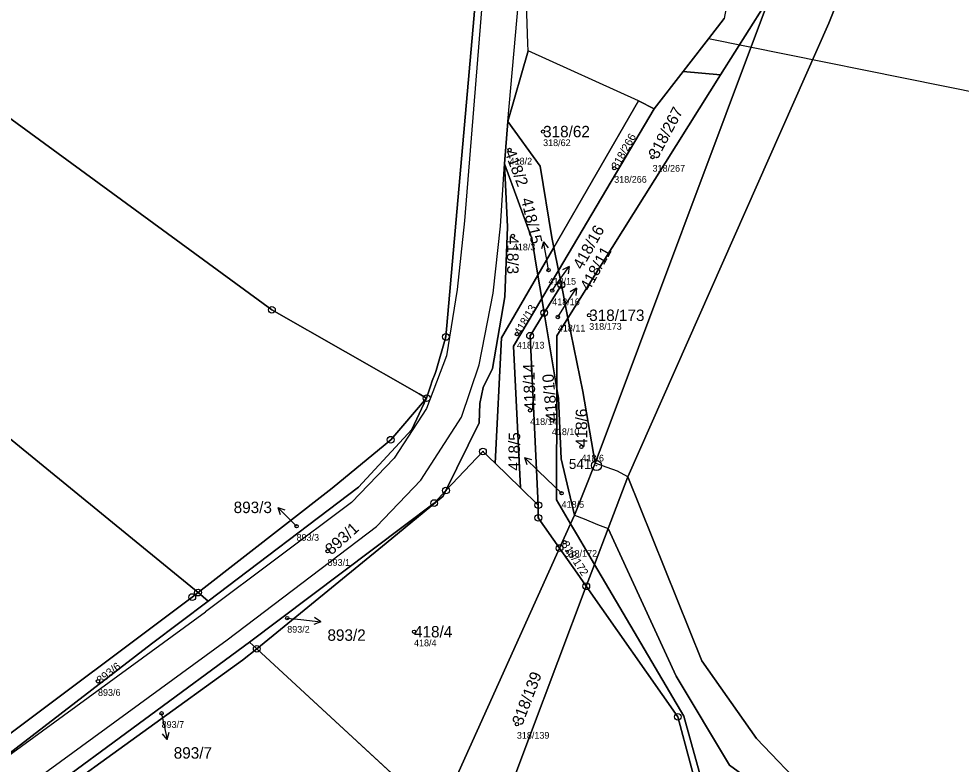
# Model space of a CAD drawing. Extents: x -734504 to -730695, y -1027923 to -1024502.
# Drawn here: x -733577.2 to -733437.1, y -1026215.1 to -1026104.3 of the extents above; entities that cross this region are included whole.
import ezdxf

# ---------------------------------------------------------------- set-up
doc = ezdxf.new("R2010")
doc.units = 0
for name, color, linetype in [('Definiční body', 7, 'Continuous'), ('Hranice parcel', 7, 'Continuous'), ('Parcelní čísla', 7, 'Continuous'), ('Polygon ku', 7, 'Continuous'), ('Polygon parcely', 7, 'Continuous'), ('Pop  PČ popisy', 7, 'Continuous'), ('Poz předměty', 7, 'Continuous'), ('Vnitřní kresba', 7, 'Continuous'), ('Značky bodu BP', 7, 'Continuous')]:
    doc.layers.add(name, color=color, linetype=linetype)

msp = doc.modelspace()

# ---------------------------------------------------------------- linework, layer by layer
at = {"layer": 'Definiční body'}
for centre in [(-733499.29, -1026121.08), (-733504.27, -1026123.82), (-733483.02, -1026124.88), (-733488.72, -1026126.53), (-733503.79, -1026136.58), (-733498.48, -1026141.67), (-733497.93, -1026144.72), (-733497.1, -1026148.64), (-733492.44, -1026148.38), (-733503.18, -1026151.17), (-733501.22, -1026162.52), (-733497.99, -1026164.03), (-733493.59, -1026167.95), (-733496.54, -1026174.83), (-733535.94, -1026179.73), (-733496.1, -1026182.11), (-733531.33, -1026183.46), (-733537.33, -1026193.39), (-733518.48, -1026195.41), (-733565.46, -1026202.78), (-733556, -1026207.54), (-733503.19, -1026209.15)]:
    msp.add_circle(centre, 0.25, dxfattribs=at)
at = {"layer": 'Hranice parcel'}
for p, q in [((-733501.54, -1026108.01), (-733501.75, -1026102.08)), ((-733474.72, -1026107.3), (-733472.35, -1026104.26)), ((-733501.5, -1026109.1), (-733501.54, -1026108.01)), ((-733477.65, -1026111.06), (-733474.72, -1026107.3)), ((-733501.5, -1026109.1), (-733504.55, -1026119.57)), ((-733485.1, -1026116.51), (-733501.5, -1026109.1)), ((-733482.79, -1026117.69), (-733478.49, -1026112.15)), ((-733478.49, -1026112.15), (-733477.65, -1026111.06)), ((-733472.9, -1026112.65), (-733478.49, -1026112.15)), ((-733472.9, -1026112.65), (-733495.59, -1026148.81)), ((-733497.71, -1026138.31), (-733485.1, -1026116.51)), ((-733485.1, -1026116.51), (-733482.79, -1026117.69)), ((-733497.02, -1026141.71), (-733482.79, -1026117.69)), ((-733504.55, -1026119.57), (-733505.05, -1026125.89)), ((-733505.05, -1026125.89), (-733500.99, -1026136.98)), ((-733500.99, -1026136.98), (-733500.08, -1026142.41)), ((-733498.01, -1026136.81), (-733497.71, -1026138.31)), ((-733500.08, -1026142.41), (-733497.71, -1026138.31)), ((-733497.71, -1026138.31), (-733497.02, -1026141.71)), ((-733499.5, -1026145.9), (-733497.02, -1026141.71)), ((-733497.02, -1026141.71), (-733496.58, -1026143.87)), ((-733499.5, -1026145.9), (-733500.08, -1026142.41)), ((-733496.58, -1026143.87), (-733499.14, -1026148.03)), ((-733495.59, -1026148.81), (-733496.58, -1026143.87)), ((-733499.14, -1026148.03), (-733499.5, -1026145.9)), ((-733499.14, -1026148.03), (-733497.25, -1026159.33)), ((-733502.66, -1026174.02), (-733506.41, -1026170.38)), ((-733491.56, -1026170.37), (-733494.63, -1026178.07)), ((-733489.63, -1026180.06), (-733486.68, -1026172.38)), ((-733500, -1026176.6), (-733502.66, -1026174.02)), ((-733494.63, -1026178.07), (-733495.21, -1026179.36)), ((-733495.21, -1026179.36), (-733496.84, -1026182.98)), ((-733491.65, -1026185.41), (-733489.63, -1026180.06)), ((-733492.87, -1026188.65), (-733491.65, -1026185.41)), ((-733550.59, -1026189.6), (-733549.1, -1026190.86)), ((-733542.94, -1026196.95), (-733574.14, -1026219.96)), ((-733542.94, -1026196.95), (-733541.86, -1026197.95)), ((-733541.86, -1026197.95), (-733514.78, -1026222.9))]:
    msp.add_line(p, q, dxfattribs=at)
for points in [[(-733486.68, -1026172.38), (-733456.82, -1026104.99), (-733429.73, -1026037.22), (-733419.19, -1026013.27), (-733416.44, -1026010.26), (-733412.16, -1026005.23), (-733399.86, -1025997.45), (-733371.71, -1025983.97), (-733363.05, -1025979.52), (-733350.45, -1025975.86), (-733339.76, -1025972.9), (-733299.04, -1025965.35), (-733273.59, -1025961.1), (-733261.98, -1025958.45), (-733255.71, -1025956.88), (-733247.9, -1025950.77), (-733242.5, -1025945.19)], [(-733462.12, -1026063.76), (-733461.86, -1026090.86), (-733466.55, -1026102.54), (-733472.9, -1026112.65)], [(-733455.33, -1026075.72), (-733465.66, -1026101.17), (-733491.56, -1026170.37)], [(-733626.51, -1026081.43), (-733616.11, -1026091.58), (-733539.6, -1026147.57), (-733517.69, -1026160.08), (-733516.6, -1026160.7)], [(-733550.59, -1026189.6), (-733601.84, -1026147.71), (-733643.92, -1026113.48), (-733673.53, -1026087.57)], [(-733516.6, -1026160.7), (-733516.05, -1026158.93), (-733515.8, -1026158.14), (-733515.32, -1026157.03), (-733515.19, -1026156.58), (-733513.76, -1026151.6), (-733508.91, -1026096.4)], [(-733504.55, -1026119.57), (-733499.73, -1026126.21), (-733498.01, -1026136.81)], [(-733505.05, -1026125.89), (-733504.56, -1026135.22), (-733504.96, -1026145.66), (-733506.81, -1026156.29), (-733508.2, -1026159.14), (-733508.68, -1026161.49), (-733508.81, -1026164.36), (-733513.73, -1026174.43)], [(-733506.41, -1026170.38), (-733505.47, -1026151.72), (-733500.08, -1026142.41)], [(-733502.66, -1026174.02), (-733503.68, -1026152.97), (-733499.5, -1026145.9)], [(-733499.14, -1026148.03), (-733501.23, -1026151.42), (-733500, -1026176.6)], [(-733495.59, -1026148.81), (-733497.23, -1026151.43), (-733497.25, -1026159.33)], [(-733495.59, -1026148.81), (-733493.38, -1026159.72), (-733491.56, -1026170.37)], [(-733497.25, -1026159.33), (-733497.31, -1026175.81), (-733495.21, -1026179.36)], [(-733494.63, -1026178.07), (-733496.6, -1026169.72), (-733497.02, -1026160.71), (-733497.25, -1026159.33)], [(-733550.59, -1026189.6), (-733530.64, -1026174.06), (-733521.95, -1026166.88), (-733516.6, -1026160.7)], [(-733516.6, -1026160.7), (-733518.79, -1026165.36), (-733526.71, -1026173.95), (-733549.1, -1026190.86)], [(-733506.41, -1026170.38), (-733508.23, -1026168.62), (-733513.73, -1026174.43)], [(-733333.86, -1026360.99), (-733362.48, -1026317.89), (-733408.98, -1026268.02), (-733440.08, -1026238.14), (-733459.98, -1026219.21), (-733467.59, -1026211.27), (-733475.71, -1026199.75), (-733486.68, -1026172.38)], [(-733513.73, -1026174.43), (-733515.48, -1026176.29), (-733542.94, -1026196.95)], [(-733513.73, -1026174.43), (-733514.14, -1026175.28), (-733522.62, -1026182.27), (-733541.86, -1026197.95)], [(-733496.84, -1026182.98), (-733500, -1026178.48), (-733500, -1026176.6)], [(-733495.21, -1026179.36), (-733494.18, -1026181.11), (-733492.83, -1026183.4), (-733491.65, -1026185.41)], [(-733489.63, -1026180.06), (-733479.49, -1026201.99), (-733471.6, -1026215.22), (-733462.2, -1026222.1), (-733441.45, -1026240.51)], [(-733496.84, -1026182.98), (-733513.39, -1026219.7), (-733514.78, -1026222.9)], [(-733492.87, -1026188.65), (-733494.23, -1026186.71), (-733495.65, -1026184.69), (-733496.84, -1026182.98)], [(-733491.65, -1026185.41), (-733478.36, -1026207.95), (-733472.68, -1026228.51), (-733494.08, -1026245.01), (-733518.94, -1026253.27)], [(-733492.87, -1026188.65), (-733505.54, -1026222.21), (-733508.38, -1026228.8)], [(-733494.01, -1026242.04), (-733473.77, -1026228.58), (-733479.27, -1026208.05), (-733492.87, -1026188.65)], [(-733581.19, -1026211.83), (-733580.78, -1026212.21), (-733551.44, -1026190.26), (-733550.59, -1026189.6)], [(-733549.1, -1026190.86), (-733557.52, -1026197.22), (-733580.06, -1026214.54)], [(-733573.6, -1026221.05), (-733543.97, -1026199.66), (-733541.86, -1026197.95)]]:
    msp.add_lwpolyline(points, dxfattribs=at)
at = {"layer": 'Polygon ku'}
msp.add_lwpolyline([(-733472.35, -1026104.26), (-733474.72, -1026107.3), (-733477.65, -1026111.06), (-733478.49, -1026112.15), (-733482.79, -1026117.69), (-733485.1, -1026116.51), (-733501.5, -1026109.1), (-733501.54, -1026108.01), (-733501.75, -1026102.08)], dxfattribs=at)
at = {"layer": 'Polygon parcely'}
for points in [[(-733428.15, -1026008.48), (-733438.28, -1026033.74), (-733455.12, -1026075.21), (-733455.18, -1026075.74), (-733455.33, -1026075.72), (-733465.66, -1026101.17), (-733491.56, -1026170.37), (-733494.63, -1026178.07), (-733495.21, -1026179.36), (-733494.18, -1026181.11), (-733492.83, -1026183.4), (-733491.65, -1026185.41), (-733489.63, -1026180.06), (-733486.68, -1026172.38), (-733456.82, -1026104.99), (-733429.73, -1026037.22)], [(-733429.73, -1026037.22), (-733456.82, -1026104.99), (-733486.68, -1026172.38), (-733475.71, -1026199.75), (-733467.59, -1026211.27), (-733459.98, -1026219.21), (-733440.08, -1026238.14), (-733408.98, -1026268.02)], [(-733508.91, -1026096.4), (-733513.76, -1026151.6), (-733515.19, -1026156.58), (-733515.32, -1026157.03), (-733515.8, -1026158.14), (-733516.05, -1026158.93), (-733516.6, -1026160.7), (-733518.79, -1026165.36), (-733526.71, -1026173.95), (-733549.1, -1026190.86), (-733557.52, -1026197.22), (-733580.06, -1026214.54)], [(-733578.14, -1026216.8), (-733576.31, -1026218.51), (-733574.14, -1026219.96), (-733542.94, -1026196.95), (-733515.48, -1026176.29), (-733513.73, -1026174.43), (-733508.81, -1026164.36), (-733508.68, -1026161.49), (-733508.2, -1026159.14), (-733506.81, -1026156.29), (-733504.96, -1026145.66), (-733504.56, -1026135.22), (-733505.05, -1026125.89), (-733504.55, -1026119.57), (-733501.5, -1026109.1), (-733501.54, -1026108.01), (-733501.75, -1026102.08)], [(-733239.59, -1026482.59), (-733324.9, -1026374.28), (-733333.86, -1026360.99), (-733362.48, -1026317.89), (-733408.98, -1026268.02), (-733440.08, -1026238.14), (-733459.98, -1026219.21), (-733467.59, -1026211.27), (-733475.71, -1026199.75), (-733486.68, -1026172.38), (-733489.63, -1026180.06), (-733479.49, -1026201.99), (-733471.6, -1026215.22), (-733462.2, -1026222.1), (-733441.45, -1026240.51), (-733411.56, -1026270.69), (-733365.79, -1026320.35), (-733328.2, -1026376.43), (-733242.05, -1026484.55)]]:
    msp.add_lwpolyline(points, dxfattribs=at)
for points in [[(-733515.8, -1026158.14), (-733515.32, -1026157.03), (-733515.19, -1026156.58), (-733513.76, -1026151.6), (-733508.91, -1026096.4), (-733511.33, -1026095.28), (-733529.62, -1026086.82), (-733592.76, -1026044.13), (-733610.01, -1026063.13), (-733626.51, -1026081.43), (-733616.11, -1026091.58), (-733539.6, -1026147.57), (-733517.69, -1026160.08), (-733516.6, -1026160.7), (-733516.05, -1026158.93)], [(-733472.9, -1026112.65), (-733495.59, -1026148.81), (-733493.38, -1026159.72), (-733491.56, -1026170.37), (-733465.66, -1026101.17), (-733455.33, -1026075.72), (-733461.27, -1026075.04), (-733460.84, -1026071.34), (-733460.43, -1026067.79), (-733460.08, -1026064.8), (-733459.75, -1026061.9), (-733459.4, -1026058.88), (-733459.05, -1026055.81), (-733458.69, -1026052.77), (-733458.36, -1026049.88), (-733458.29, -1026049.42), (-733462.17, -1026058.2), (-733462.12, -1026063.76), (-733461.86, -1026090.86), (-733466.55, -1026102.54)], [(-733521.95, -1026166.88), (-733516.6, -1026160.7), (-733517.69, -1026160.08), (-733539.6, -1026147.57), (-733616.11, -1026091.58), (-733626.51, -1026081.43), (-733635.03, -1026075.64), (-733650.09, -1026062.24), (-733673.53, -1026087.57), (-733643.92, -1026113.48), (-733601.84, -1026147.71), (-733550.59, -1026189.6), (-733530.64, -1026174.06)], [(-733462.12, -1026063.76), (-733462.57, -1026065.44), (-733465.34, -1026090.85), (-733469.82, -1026090.37), (-733472.35, -1026104.26), (-733474.72, -1026107.3), (-733477.65, -1026111.06), (-733478.49, -1026112.15), (-733472.9, -1026112.65), (-733466.55, -1026102.54), (-733461.86, -1026090.86)], [(-733673.53, -1026087.57), (-733695.01, -1026110.79), (-733632.83, -1026164.14), (-733581.19, -1026211.83), (-733580.78, -1026212.21), (-733551.44, -1026190.26), (-733550.59, -1026189.6), (-733601.84, -1026147.71), (-733643.92, -1026113.48)], [(-733485.1, -1026116.51), (-733501.5, -1026109.1), (-733504.55, -1026119.57), (-733499.73, -1026126.21), (-733498.01, -1026136.81), (-733497.71, -1026138.31)], [(-733472.9, -1026112.65), (-733478.49, -1026112.15), (-733482.79, -1026117.69), (-733497.02, -1026141.71), (-733496.58, -1026143.87), (-733495.59, -1026148.81)], [(-733497.71, -1026138.31), (-733497.02, -1026141.71), (-733482.79, -1026117.69), (-733485.1, -1026116.51)], [(-733497.71, -1026138.31), (-733498.01, -1026136.81), (-733499.73, -1026126.21), (-733504.55, -1026119.57), (-733505.05, -1026125.89), (-733500.99, -1026136.98), (-733500.08, -1026142.41)], [(-733506.81, -1026156.29), (-733508.2, -1026159.14), (-733508.68, -1026161.49), (-733508.81, -1026164.36), (-733513.73, -1026174.43), (-733508.23, -1026168.62), (-733506.41, -1026170.38), (-733505.47, -1026151.72), (-733500.08, -1026142.41), (-733500.99, -1026136.98), (-733505.05, -1026125.89), (-733504.56, -1026135.22), (-733504.96, -1026145.66)], [(-733499.5, -1026145.9), (-733497.02, -1026141.71), (-733497.71, -1026138.31), (-733500.08, -1026142.41)], [(-733499.14, -1026148.03), (-733496.58, -1026143.87), (-733497.02, -1026141.71), (-733499.5, -1026145.9)], [(-733503.68, -1026152.97), (-733499.5, -1026145.9), (-733500.08, -1026142.41), (-733505.47, -1026151.72), (-733506.41, -1026170.38), (-733502.66, -1026174.02)], [(-733496.58, -1026143.87), (-733499.14, -1026148.03), (-733497.25, -1026159.33), (-733497.23, -1026151.43), (-733495.59, -1026148.81)], [(-733499.14, -1026148.03), (-733499.5, -1026145.9), (-733503.68, -1026152.97), (-733502.66, -1026174.02), (-733500, -1026176.6), (-733501.23, -1026151.42)], [(-733500, -1026176.6), (-733500, -1026178.48), (-733496.84, -1026182.98), (-733495.21, -1026179.36), (-733497.31, -1026175.81), (-733497.25, -1026159.33), (-733499.14, -1026148.03), (-733501.23, -1026151.42)], [(-733497.23, -1026151.43), (-733497.25, -1026159.33), (-733497.02, -1026160.71), (-733496.6, -1026169.72), (-733494.63, -1026178.07), (-733491.56, -1026170.37), (-733493.38, -1026159.72), (-733495.59, -1026148.81)], [(-733497.02, -1026160.71), (-733497.25, -1026159.33), (-733497.31, -1026175.81), (-733495.21, -1026179.36), (-733494.63, -1026178.07), (-733496.6, -1026169.72)], [(-733549.1, -1026190.86), (-733526.71, -1026173.95), (-733518.79, -1026165.36), (-733516.6, -1026160.7), (-733521.95, -1026166.88), (-733530.64, -1026174.06), (-733550.59, -1026189.6)], [(-733541.86, -1026197.95), (-733514.78, -1026222.9), (-733513.39, -1026219.7), (-733496.84, -1026182.98), (-733500, -1026178.48), (-733500, -1026176.6), (-733502.66, -1026174.02), (-733506.41, -1026170.38), (-733508.23, -1026168.62), (-733513.73, -1026174.43), (-733514.14, -1026175.28), (-733522.62, -1026182.27)], [(-733542.94, -1026196.95), (-733541.86, -1026197.95), (-733522.62, -1026182.27), (-733514.14, -1026175.28), (-733513.73, -1026174.43), (-733515.48, -1026176.29)], [(-733496.84, -1026182.98), (-733495.65, -1026184.69), (-733494.23, -1026186.71), (-733492.87, -1026188.65), (-733491.65, -1026185.41), (-733492.83, -1026183.4), (-733494.18, -1026181.11), (-733495.21, -1026179.36)], [(-733478.36, -1026207.95), (-733472.68, -1026228.51), (-733494.08, -1026245.01), (-733518.94, -1026253.27), (-733525.86, -1026269.31), (-733519.83, -1026264.09), (-733491.85, -1026245.47), (-733441.45, -1026240.51), (-733462.2, -1026222.1), (-733471.6, -1026215.22), (-733479.49, -1026201.99), (-733489.63, -1026180.06), (-733491.65, -1026185.41)], [(-733495.65, -1026184.69), (-733496.84, -1026182.98), (-733513.39, -1026219.7), (-733514.78, -1026222.9), (-733512.25, -1026225.23), (-733510.94, -1026226.44), (-733508.38, -1026228.8), (-733505.54, -1026222.21), (-733492.87, -1026188.65), (-733494.23, -1026186.71)], [(-733494.01, -1026242.04), (-733517.72, -1026250.43), (-733518.94, -1026253.27), (-733494.08, -1026245.01), (-733472.68, -1026228.51), (-733478.36, -1026207.95), (-733491.65, -1026185.41), (-733492.87, -1026188.65), (-733479.27, -1026208.05), (-733473.77, -1026228.58)], [(-733473.77, -1026228.58), (-733479.27, -1026208.05), (-733492.87, -1026188.65), (-733505.54, -1026222.21), (-733508.38, -1026228.8), (-733497.07, -1026239.22), (-733494.01, -1026242.04)], [(-733550.59, -1026189.6), (-733551.44, -1026190.26), (-733580.78, -1026212.21), (-733581.19, -1026211.83), (-733582.19, -1026212.55), (-733580.06, -1026214.54), (-733557.52, -1026197.22), (-733549.1, -1026190.86)], [(-733541.86, -1026197.95), (-733542.94, -1026196.95), (-733574.14, -1026219.96), (-733573.6, -1026221.05), (-733543.97, -1026199.66)], [(-733571.12, -1026223.37), (-733538.55, -1026253.85), (-733526.42, -1026249.57), (-733514.78, -1026222.9), (-733541.86, -1026197.95), (-733543.97, -1026199.66), (-733573.6, -1026221.05)]]:
    msp.add_lwpolyline(points, close=True, dxfattribs=at)
at = {"layer": 'Pop  PČ popisy'}
for p, q in [((-733499.22, -1026137.46), (-733499.54, -1026138.53)), ((-733498.7, -1026140.41), (-733499.22, -1026137.46)), ((-733499.22, -1026137.46), (-733498.55, -1026138.35)), ((-733498.48, -1026141.67), (-733498.7, -1026140.41)), ((-733497.13, -1026143.57), (-733495.41, -1026141.11)), ((-733495.41, -1026141.11), (-733496.39, -1026141.65)), ((-733495.41, -1026141.11), (-733495.57, -1026142.22)), ((-733497.93, -1026144.72), (-733497.13, -1026143.57)), ((-733495.94, -1026146.85), (-733494.31, -1026144.33)), ((-733494.31, -1026144.33), (-733495.27, -1026144.9)), ((-733494.31, -1026144.33), (-733494.43, -1026145.45)), ((-733497.1, -1026148.64), (-733495.94, -1026146.85)), ((-733499.92, -1026171.59), (-733502.08, -1026169.51)), ((-733502.08, -1026169.51), (-733501.01, -1026169.84)), ((-733502.08, -1026169.51), (-733501.71, -1026170.56)), ((-733496.54, -1026174.83), (-733499.92, -1026171.59)), ((-733536.62, -1026179.05), (-733538.74, -1026176.93)), ((-733538.74, -1026176.93), (-733537.68, -1026177.28)), ((-733538.74, -1026176.93), (-733538.39, -1026177.99)), ((-733535.94, -1026179.73), (-733536.62, -1026179.05)), ((-733537.33, -1026193.39), (-733535.33, -1026193.61)), ((-733535.33, -1026193.61), (-733532.34, -1026193.92)), ((-733532.34, -1026193.92), (-733533.29, -1026193.32)), ((-733532.34, -1026193.92), (-733533.39, -1026194.32)), ((-733556, -1026207.54), (-733555.8, -1026208.5)), ((-733555.8, -1026208.5), (-733555.18, -1026211.44)), ((-733555.18, -1026211.44), (-733554.89, -1026210.35)), ((-733555.18, -1026211.44), (-733555.87, -1026210.56))]:
    msp.add_line(p, q, dxfattribs=at)
at = {"layer": 'Poz předměty'}
msp.add_line((-733417, -1026118.93), (-733474.72, -1026107.3), dxfattribs=at)
at = {"layer": 'Vnitřní kresba'}
for p, q in [((-733508.3, -1026100.92), (-733510.97, -1026134.34)), ((-733504.55, -1026119.57), (-733502.96, -1026101.81)), ((-733505.62, -1026135.13), (-733505.05, -1026125.89)), ((-733510.97, -1026134.34), (-733512.06, -1026144.57)), ((-733506.73, -1026145.12), (-733505.62, -1026135.13)), ((-733512.06, -1026144.57), (-733513.66, -1026154.41)), ((-733508.78, -1026155.73), (-733506.73, -1026145.12)), ((-733513.66, -1026154.41), (-733516.61, -1026162.24)), ((-733511.42, -1026163.53), (-733508.78, -1026155.73)), ((-733516.61, -1026162.24), (-733521.45, -1026169.64)), ((-733517.47, -1026172.89), (-733511.42, -1026163.53)), ((-733521.45, -1026169.64), (-733527.76, -1026176.19)), ((-733489.79, -1026171.02), (-733491.56, -1026170.37)), ((-733488.25, -1026171.53), (-733489.79, -1026171.02)), ((-733486.68, -1026172.38), (-733488.25, -1026171.53)), ((-733524.06, -1026179.79), (-733517.47, -1026172.89)), ((-733527.76, -1026176.19), (-733549.46, -1026192.45)), ((-733494.63, -1026178.07), (-733493.17, -1026178.63)), ((-733493.17, -1026178.63), (-733491.18, -1026179.48)), ((-733491.18, -1026179.48), (-733489.63, -1026180.06)), ((-733546.28, -1026196.6), (-733524.06, -1026179.79)), ((-733579.93, -1026214.69), (-733549.46, -1026192.45)), ((-733576.31, -1026218.51), (-733546.28, -1026196.6))]:
    msp.add_line(p, q, dxfattribs=at)
at = {"layer": 'Značky bodu BP'}
for centre, radius in [((-733496.58, -1026143.87), 0.5), ((-733496.58, -1026143.87), 0.0303), ((-733539.6, -1026147.57), 0.5), ((-733539.6, -1026147.57), 0.0303), ((-733499.14, -1026148.03), 0.5), ((-733499.14, -1026148.03), 0.0303), ((-733513.76, -1026151.6), 0.5), ((-733513.76, -1026151.6), 0.0303), ((-733501.23, -1026151.42), 0.5), ((-733501.23, -1026151.42), 0.0303), ((-733516.6, -1026160.7), 0.5), ((-733516.6, -1026160.7), 0.0303), ((-733521.95, -1026166.88), 0.5), ((-733521.95, -1026166.88), 0.0303), ((-733508.23, -1026168.62), 0.5), ((-733508.23, -1026168.62), 0.0303), ((-733491.36, -1026170.72), 0.75), ((-733491.36, -1026170.72), 0.03), ((-733513.73, -1026174.43), 0.5), ((-733513.73, -1026174.43), 0.0303), ((-733515.48, -1026176.29), 0.5), ((-733515.48, -1026176.29), 0.0303), ((-733500, -1026176.6), 0.5), ((-733500, -1026176.6), 0.0303), ((-733500, -1026178.48), 0.5), ((-733500, -1026178.48), 0.0303), ((-733496.84, -1026182.98), 0.5), ((-733496.84, -1026182.98), 0.0303), ((-733550.59, -1026189.6), 0.5), ((-733492.87, -1026188.65), 0.5), ((-733492.87, -1026188.65), 0.0303), ((-733551.44, -1026190.26), 0.5), ((-733551.44, -1026190.26), 0.0303), ((-733550.59, -1026189.6), 0.0303), ((-733541.86, -1026197.95), 0.5), ((-733541.86, -1026197.95), 0.0303), ((-733479.27, -1026208.05), 0.5), ((-733479.27, -1026208.05), 0.0303)]:
    msp.add_circle(centre, radius, dxfattribs=at)

# ---------------------------------------------------------------- texts
at = {"layer": 'Definiční body'}
for s, p in [('318/62', (-733499.29, -1026123.24)), ('418/2', (-733504.27, -1026125.98)), ('318/267', (-733483.02, -1026127.04)), ('318/266', (-733488.72, -1026128.69)), ('418/3', (-733503.79, -1026138.74)), ('418/15', (-733498.48, -1026143.83)), ('418/16', (-733497.93, -1026146.88)), ('418/11', (-733497.1, -1026150.8)), ('318/173', (-733492.44, -1026150.54)), ('418/13', (-733503.18, -1026153.33)), ('418/14', (-733501.22, -1026164.68)), ('418/10', (-733497.99, -1026166.19)), ('418/6', (-733493.59, -1026170.11)), ('418/5', (-733496.54, -1026176.99)), ('893/3', (-733535.94, -1026181.89)), ('318/172', (-733496.1, -1026184.27)), ('893/1', (-733531.33, -1026185.62)), ('893/2', (-733537.33, -1026195.55)), ('418/4', (-733518.48, -1026197.57)), ('893/6', (-733565.46, -1026204.94)), ('893/7', (-733556, -1026209.7)), ('318/139', (-733503.19, -1026211.31))]:
    msp.add_text(s, height=1, dxfattribs=at).set_placement(p)
at = {"layer": 'Parcelní čísla'}
for s, height, rotation, p in [('318/267', 1.7, 62, (-733482.27, -1026125.28)), ('318/266', 1.19, 61, (-733488.2, -1026126.82)), ('418/2', 1.7, 291, (-733505.06, -1026124.12)), ('418/15', 1.7, 283, (-733502.58, -1026131.13)), ('418/16', 1.7, 61, (-733493.49, -1026141.7)), ('418/3', 1.7, 270, (-733504.64, -1026136.58)), ('418/11', 1.7, 61, (-733492.42, -1026144.88)), ('418/13', 1.19, 60, (-733502.66, -1026151.47)), ('418/14', 1.7, 92, (-733500.37, -1026162.49)), ('418/10', 1.7, 95, (-733497.14, -1026163.96)), ('418/6', 1.7, 90, (-733492.74, -1026167.95)), ('418/5', 1.7, 89, (-733502.79, -1026171.47)), ('893/1', 1.7, 42, (-733530.76, -1026184.09)), ('318/172', 1.19, 303, (-733496.6, -1026182.43)), ('893/6', 1.19, 38, (-733565.09, -1026203.25)), ('318/139', 1.7, 69, (-733502.4, -1026209.45))]:
    msp.add_text(s, height=height, rotation=rotation, dxfattribs=at).set_placement(p)
for s, p in [('318/62', (-733499.29, -1026121.93)), ('318/173', (-733492.44, -1026149.23)), ('893/3', (-733545.29, -1026177.78)), ('893/2', (-733531.35, -1026196.76)), ('418/4', (-733518.48, -1026196.26)), ('893/7', (-733554.2, -1026214.27))]:
    msp.add_text(s, height=1.7, dxfattribs=at).set_placement(p)
at = {"layer": 'Značky bodu BP'}
msp.add_text('541', height=1.5, dxfattribs=at).set_placement((-733495.46, -1026171.22))

doc.saveas('drawing.dxf')
